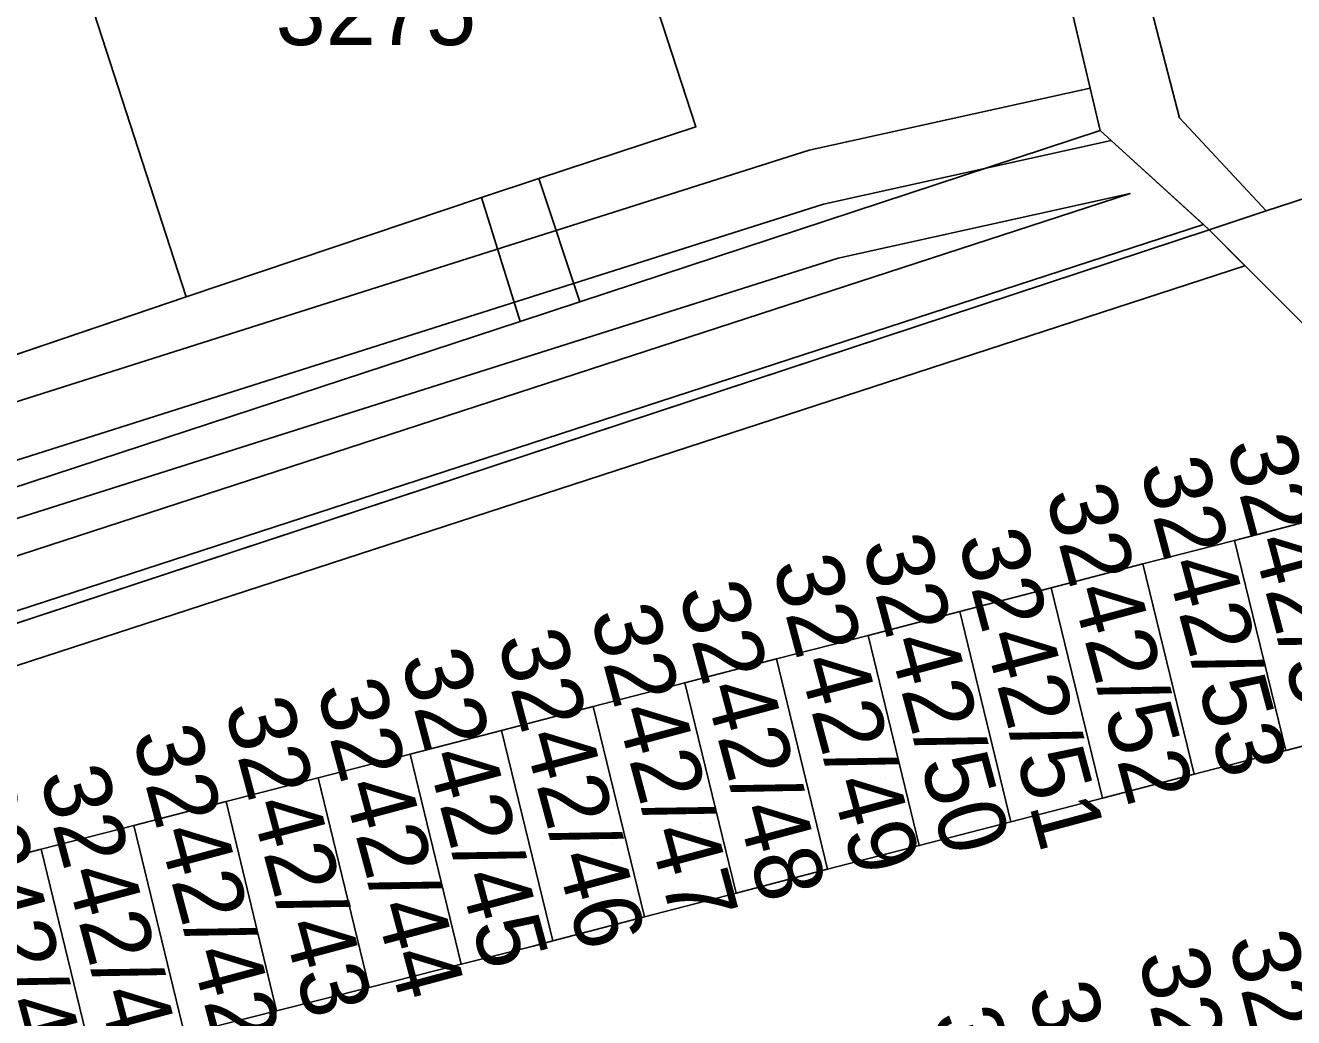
# Model space of a CAD drawing. Extents: x -264070 to -262271, y -1238894 to -1238141.
# Drawn here: x -262361.24 to -262323.58, y -1238502.11 to -1238472.66 of the extents above; entities that cross this region are included whole.
import ezdxf

# ---------------------------------------------------------------- set-up
doc = ezdxf.new("R2010")
doc.units = 0
for name, color, linetype in [('body_kn', 7, 'Continuous'), ('kladpar_druhypozemkov', 7, 'Continuous'), ('kladpar_hranice', 7, 'Continuous'), ('kladpar_parcelnecisla', 7, 'Continuous'), ('kladpar_plochy', 7, 'Continuous'), ('tarchy_linie', 7, 'Continuous'), ('zappar_hrandruhpozemk', 7, 'Continuous')]:
    doc.layers.add(name, color=color, linetype=linetype)

msp = doc.modelspace()

# ---------------------------------------------------------------- linework, layer by layer
at = {"layer": 'body_kn'}
for p, q in [((-262329.63, -1238474.53), (-262329.63, -1238474.53)), ((-262326.97, -1238475.41), (-262326.97, -1238475.41)), ((-262341.33, -1238475.68), (-262341.33, -1238475.68)), ((-262329.33, -1238475.78), (-262329.33, -1238475.78)), ((-262329, -1238476.08), (-262329, -1238476.08)), ((-262337.97, -1238476.37), (-262337.97, -1238476.37)), ((-262346, -1238477.21), (-262346, -1238477.21)), ((-262346, -1238477.21), (-262346, -1238477.21)), ((-262347.7, -1238477.77), (-262347.7, -1238477.77)), ((-262347.7, -1238477.77), (-262347.7, -1238477.77)), ((-262328.44, -1238477.65), (-262328.44, -1238477.65)), ((-262337.54, -1238477.97), (-262337.54, -1238477.97)), ((-262324.4, -1238478.17), (-262324.4, -1238478.17)), ((-262326.26, -1238478.57), (-262326.26, -1238478.57)), ((-262326.09, -1238478.73), (-262326.09, -1238478.73)), ((-262326.09, -1238478.73), (-262326.09, -1238478.73)), ((-262337.11, -1238479.57), (-262337.11, -1238479.57)), ((-262325.03, -1238479.8), (-262325.03, -1238479.8)), ((-262325.03, -1238479.8), (-262325.03, -1238479.8)), ((-262356.47, -1238480.72), (-262356.47, -1238480.72)), ((-262344.78, -1238480.87), (-262344.78, -1238480.87)), ((-262346.55, -1238481.45), (-262346.55, -1238481.45)), ((-262325.34, -1238487.95), (-262325.34, -1238487.95)), ((-262325.34, -1238487.95), (-262325.34, -1238487.95)), ((-262328.06, -1238488.65), (-262328.06, -1238488.65)), ((-262328.06, -1238488.65), (-262328.06, -1238488.65)), ((-262330.78, -1238489.36), (-262330.78, -1238489.36)), ((-262330.78, -1238489.36), (-262330.78, -1238489.36)), ((-262333.5, -1238490.06), (-262333.5, -1238490.06)), ((-262333.5, -1238490.06), (-262333.5, -1238490.06)), ((-262336.22, -1238490.77), (-262336.22, -1238490.77)), ((-262336.22, -1238490.77), (-262336.22, -1238490.77)), ((-262338.94, -1238491.47), (-262338.94, -1238491.47)), ((-262338.94, -1238491.47), (-262338.94, -1238491.47)), ((-262341.66, -1238492.18), (-262341.66, -1238492.18)), ((-262341.66, -1238492.18), (-262341.66, -1238492.18)), ((-262344.38, -1238492.88), (-262344.38, -1238492.88)), ((-262344.38, -1238492.88), (-262344.38, -1238492.88)), ((-262347.1, -1238493.59), (-262347.1, -1238493.59)), ((-262347.1, -1238493.59), (-262347.1, -1238493.59)), ((-262349.82, -1238494.29), (-262349.82, -1238494.29)), ((-262349.82, -1238494.29), (-262349.82, -1238494.29)), ((-262323.82, -1238494.19), (-262323.82, -1238494.19)), ((-262352.55, -1238495), (-262352.55, -1238495)), ((-262352.55, -1238495), (-262352.55, -1238495)), ((-262326.54, -1238494.89), (-262326.54, -1238494.89)), ((-262355.28, -1238495.7), (-262355.28, -1238495.7)), ((-262355.28, -1238495.7), (-262355.28, -1238495.7)), ((-262329.26, -1238495.6), (-262329.26, -1238495.6)), ((-262358.02, -1238496.41), (-262358.02, -1238496.41)), ((-262358.02, -1238496.41), (-262358.02, -1238496.41)), ((-262331.98, -1238496.3), (-262331.98, -1238496.3)), ((-262334.7, -1238497.01), (-262334.7, -1238497.01)), ((-262360.77, -1238497.11), (-262360.77, -1238497.11)), ((-262360.77, -1238497.11), (-262360.77, -1238497.11)), ((-262337.42, -1238497.71), (-262337.42, -1238497.71)), ((-262340.14, -1238498.42), (-262340.14, -1238498.42)), ((-262342.86, -1238499.12), (-262342.86, -1238499.12)), ((-262346.16, -1238499.99), (-262346.16, -1238499.99)), ((-262345.58, -1238499.84), (-262345.58, -1238499.84)), ((-262348.3, -1238500.53), (-262348.3, -1238500.53)), ((-262351.03, -1238501.22), (-262351.03, -1238501.22)), ((-262353.78, -1238501.91), (-262353.78, -1238501.91))]:
    msp.add_line(p, q, dxfattribs=at)
at = {"layer": 'kladpar_druhypozemkov'}
for p, q in [((-262324.91, -1238492.05), (-262324.91, -1238492.05)), ((-262327.63, -1238492.78), (-262327.63, -1238492.78)), ((-262330.26, -1238493.53), (-262330.26, -1238493.53)), ((-262333.01, -1238494.2), (-262333.01, -1238494.2)), ((-262335.7, -1238495.03), (-262335.7, -1238495.03)), ((-262338.5, -1238495.71), (-262338.5, -1238495.71)), ((-262347.09, -1238496.54), (-262347.09, -1238496.54)), ((-262341.22, -1238496.36), (-262341.22, -1238496.36)), ((-262343.8, -1238496.97), (-262343.8, -1238496.97)), ((-262349.56, -1238497.29), (-262349.56, -1238497.29)), ((-262352.49, -1238497.86), (-262352.49, -1238497.86)), ((-262355.25, -1238498.61), (-262355.25, -1238498.61)), ((-262357.84, -1238499.53), (-262357.84, -1238499.53)), ((-262360.66, -1238500.3), (-262360.66, -1238500.3))]:
    msp.add_line(p, q, dxfattribs=at)
at = {"layer": 'kladpar_hranice'}
msp.add_line((-262390.63, -1238500.01), (-262326.09, -1238478.73), dxfattribs=at)
for points in [[(-262287.14, -1238554.99), (-262293.23, -1238533.48), (-262294.26, -1238529.96), (-262297.93, -1238516.79), (-262300.47, -1238507.69), (-262301.72, -1238503.11), (-262304.02, -1238500.81), (-262304.88, -1238497.64), (-262306.66, -1238498.17), (-262313.35, -1238491.48), (-262312.94, -1238491.37), (-262310.22, -1238490.66), (-262311.74, -1238484.42), (-262314.46, -1238485.13), (-262317.18, -1238485.83), (-262318.62, -1238486.21), (-262326.09, -1238478.73), (-262329.33, -1238475.78), (-262337.35, -1238441.86), (-262337.2, -1238439.79), (-262337.16, -1238436.46), (-262340.28, -1238424.32)], [(-262337.35, -1238441.86), (-262329.33, -1238475.78), (-262344.78, -1238480.87), (-262346.55, -1238481.45), (-262361.71, -1238486.43), (-262363.45, -1238487.01), (-262378.83, -1238492.18), (-262380.76, -1238492.83), (-262389.7, -1238495.73), (-262391.69, -1238496.35), (-262406.46, -1238501.16), (-262408.42, -1238501.84), (-262423.58, -1238506.85)], [(-262371.73, -1238485.76), (-262364.66, -1238483.47), (-262362.86, -1238482.89), (-262356.47, -1238480.72), (-262347.7, -1238477.77), (-262346, -1238477.21), (-262341.33, -1238475.68), (-262344.91, -1238464.7), (-262360.03, -1238469.73), (-262366.77, -1238471.93), (-262368.45, -1238472.49), (-262375.23, -1238474.73), (-262383.76, -1238477.43), (-262385.67, -1238478.08), (-262390.4, -1238479.72), (-262394.63, -1238481.1), (-262396.48, -1238481.72), (-262405.71, -1238484.79), (-262411.88, -1238486.77)], [(-262344.91, -1238464.7), (-262341.33, -1238475.68), (-262346, -1238477.21), (-262347.7, -1238477.77), (-262356.47, -1238480.72), (-262360.03, -1238469.73), (-262344.91, -1238464.7)], [(-262360.03, -1238469.73), (-262356.47, -1238480.72), (-262362.86, -1238482.89), (-262364.66, -1238483.47), (-262371.73, -1238485.76), (-262375.23, -1238474.73), (-262368.45, -1238472.49), (-262366.77, -1238471.93), (-262360.03, -1238469.73)], [(-262423.58, -1238506.85), (-262408.42, -1238501.84), (-262406.46, -1238501.16), (-262391.69, -1238496.35), (-262389.7, -1238495.73), (-262380.76, -1238492.83), (-262378.83, -1238492.18), (-262363.45, -1238487.01), (-262361.71, -1238486.43), (-262346.55, -1238481.45), (-262344.78, -1238480.87), (-262329.33, -1238475.78), (-262326.09, -1238478.73), (-262390.63, -1238500.01), (-262423.64, -1238511.36)], [(-262326.09, -1238478.73), (-262318.62, -1238486.21)], [(-262322.62, -1238487.24), (-262325.34, -1238487.95), (-262328.06, -1238488.65), (-262330.78, -1238489.36), (-262333.5, -1238490.06), (-262336.22, -1238490.77), (-262338.94, -1238491.47), (-262341.66, -1238492.18), (-262344.38, -1238492.88), (-262347.1, -1238493.59), (-262349.82, -1238494.29), (-262352.55, -1238495), (-262355.28, -1238495.7), (-262358.02, -1238496.41), (-262360.77, -1238497.11), (-262363.52, -1238497.83), (-262366.28, -1238498.54), (-262369.02, -1238499.25), (-262371.66, -1238499.93), (-262374.59, -1238500.68), (-262377.45, -1238501.41), (-262380.47, -1238502.18), (-262383.37, -1238502.92)], [(-262322.62, -1238487.24), (-262321.1, -1238493.48), (-262323.82, -1238494.19), (-262325.34, -1238487.95), (-262322.62, -1238487.24)], [(-262325.34, -1238487.95), (-262323.82, -1238494.19), (-262326.54, -1238494.89), (-262328.06, -1238488.65), (-262325.34, -1238487.95)], [(-262328.06, -1238488.65), (-262326.54, -1238494.89), (-262329.26, -1238495.6), (-262330.78, -1238489.36), (-262328.06, -1238488.65)], [(-262330.78, -1238489.36), (-262329.26, -1238495.6), (-262331.98, -1238496.3), (-262333.5, -1238490.06), (-262330.78, -1238489.36)], [(-262333.5, -1238490.06), (-262331.98, -1238496.3), (-262334.7, -1238497.01), (-262336.22, -1238490.77), (-262333.5, -1238490.06)], [(-262336.22, -1238490.77), (-262334.7, -1238497.01), (-262337.42, -1238497.71), (-262338.94, -1238491.47), (-262336.22, -1238490.77)], [(-262338.94, -1238491.47), (-262337.42, -1238497.71), (-262340.14, -1238498.42), (-262341.66, -1238492.18), (-262338.94, -1238491.47)], [(-262341.66, -1238492.18), (-262340.14, -1238498.42), (-262342.86, -1238499.12), (-262344.38, -1238492.88), (-262341.66, -1238492.18)], [(-262344.38, -1238492.88), (-262342.86, -1238499.12), (-262345.58, -1238499.84), (-262347.1, -1238493.59), (-262344.38, -1238492.88)], [(-262383.75, -1238509.54), (-262378.9, -1238508.3), (-262375.88, -1238507.53), (-262373.01, -1238506.8), (-262370.09, -1238506.05), (-262367.44, -1238505.37), (-262364.78, -1238504.69), (-262362.02, -1238504), (-262359.27, -1238503.3), (-262356.52, -1238502.61), (-262353.78, -1238501.91), (-262351.03, -1238501.22), (-262348.3, -1238500.53), (-262346.16, -1238499.99), (-262345.58, -1238499.84), (-262342.86, -1238499.12), (-262340.14, -1238498.42), (-262337.42, -1238497.71), (-262334.7, -1238497.01), (-262331.98, -1238496.3), (-262329.26, -1238495.6), (-262326.54, -1238494.89), (-262323.82, -1238494.19), (-262321.1, -1238493.48)], [(-262347.1, -1238493.59), (-262345.58, -1238499.84), (-262346.16, -1238499.99), (-262348.3, -1238500.53), (-262349.82, -1238494.29), (-262347.1, -1238493.59)], [(-262349.82, -1238494.29), (-262348.3, -1238500.53), (-262351.03, -1238501.22), (-262352.55, -1238495), (-262349.82, -1238494.29)], [(-262352.55, -1238495), (-262351.03, -1238501.22), (-262353.78, -1238501.91), (-262355.28, -1238495.7), (-262352.55, -1238495)], [(-262355.28, -1238495.7), (-262353.78, -1238501.91), (-262356.52, -1238502.61), (-262358.02, -1238496.41), (-262355.28, -1238495.7)], [(-262358.02, -1238496.41), (-262356.52, -1238502.61), (-262359.27, -1238503.3), (-262360.77, -1238497.11), (-262358.02, -1238496.41)], [(-262360.77, -1238497.11), (-262359.27, -1238503.3), (-262362.02, -1238504), (-262363.52, -1238497.83), (-262360.77, -1238497.11)]]:
    msp.add_lwpolyline(points, dxfattribs=at)
at = {"layer": 'kladpar_plochy'}
for p, q in [((-262337.35, -1238441.86), (-262329.33, -1238475.78)), ((-262341.33, -1238475.68), (-262344.91, -1238464.7)), ((-262346, -1238477.21), (-262341.33, -1238475.68)), ((-262329.33, -1238475.78), (-262344.78, -1238480.87)), ((-262347.7, -1238477.77), (-262346, -1238477.21)), ((-262356.47, -1238480.72), (-262347.7, -1238477.77)), ((-262390.63, -1238500.01), (-262326.09, -1238478.73)), ((-262326.09, -1238478.73), (-262318.62, -1238486.21)), ((-262362.86, -1238482.89), (-262356.47, -1238480.72)), ((-262344.78, -1238480.87), (-262346.55, -1238481.45)), ((-262346.55, -1238481.45), (-262361.71, -1238486.43)), ((-262322.62, -1238487.24), (-262325.34, -1238487.95)), ((-262325.34, -1238487.95), (-262328.06, -1238488.65)), ((-262328.06, -1238488.65), (-262330.78, -1238489.36)), ((-262330.78, -1238489.36), (-262333.5, -1238490.06)), ((-262333.5, -1238490.06), (-262336.22, -1238490.77)), ((-262336.22, -1238490.77), (-262338.94, -1238491.47)), ((-262338.94, -1238491.47), (-262341.66, -1238492.18)), ((-262341.66, -1238492.18), (-262344.38, -1238492.88)), ((-262344.38, -1238492.88), (-262347.1, -1238493.59)), ((-262347.1, -1238493.59), (-262349.82, -1238494.29)), ((-262323.82, -1238494.19), (-262321.1, -1238493.48)), ((-262349.82, -1238494.29), (-262352.55, -1238495)), ((-262326.54, -1238494.89), (-262323.82, -1238494.19)), ((-262352.55, -1238495), (-262355.28, -1238495.7)), ((-262329.26, -1238495.6), (-262326.54, -1238494.89)), ((-262355.28, -1238495.7), (-262358.02, -1238496.41)), ((-262331.98, -1238496.3), (-262329.26, -1238495.6)), ((-262358.02, -1238496.41), (-262360.77, -1238497.11)), ((-262334.7, -1238497.01), (-262331.98, -1238496.3)), ((-262337.42, -1238497.71), (-262334.7, -1238497.01)), ((-262360.77, -1238497.11), (-262363.52, -1238497.83)), ((-262340.14, -1238498.42), (-262337.42, -1238497.71)), ((-262342.86, -1238499.12), (-262340.14, -1238498.42)), ((-262345.58, -1238499.84), (-262342.86, -1238499.12)), ((-262348.3, -1238500.53), (-262346.16, -1238499.99)), ((-262346.16, -1238499.99), (-262345.58, -1238499.84)), ((-262351.03, -1238501.22), (-262348.3, -1238500.53)), ((-262353.78, -1238501.91), (-262351.03, -1238501.22)), ((-262356.52, -1238502.61), (-262353.78, -1238501.91))]:
    msp.add_line(p, q, dxfattribs=at)
for points in [[(-262287.14, -1238554.99), (-262293.23, -1238533.48), (-262294.26, -1238529.96), (-262297.93, -1238516.79), (-262300.47, -1238507.69), (-262301.72, -1238503.11), (-262304.02, -1238500.81), (-262304.88, -1238497.64), (-262306.66, -1238498.17), (-262313.35, -1238491.48), (-262312.94, -1238491.37), (-262310.22, -1238490.66), (-262311.74, -1238484.42), (-262314.46, -1238485.13), (-262317.18, -1238485.83), (-262318.62, -1238486.21), (-262326.09, -1238478.73), (-262329.33, -1238475.78), (-262337.35, -1238441.86), (-262337.2, -1238439.79), (-262337.16, -1238436.46), (-262340.28, -1238424.32)], [(-262423.58, -1238506.85), (-262408.42, -1238501.84), (-262406.46, -1238501.16), (-262391.69, -1238496.35), (-262389.7, -1238495.73), (-262380.76, -1238492.83), (-262378.83, -1238492.18), (-262363.45, -1238487.01), (-262361.71, -1238486.43), (-262346.55, -1238481.45), (-262344.78, -1238480.87), (-262329.33, -1238475.78), (-262326.09, -1238478.73), (-262390.63, -1238500.01), (-262423.64, -1238511.36)]]:
    msp.add_lwpolyline(points, dxfattribs=at)
for points in [[(-262344.91, -1238464.7), (-262341.33, -1238475.68), (-262346, -1238477.21), (-262347.7, -1238477.77), (-262356.47, -1238480.72), (-262360.03, -1238469.73)], [(-262360.03, -1238469.73), (-262356.47, -1238480.72), (-262362.86, -1238482.89), (-262364.66, -1238483.47), (-262371.73, -1238485.76), (-262375.23, -1238474.73), (-262368.45, -1238472.49), (-262366.77, -1238471.93)], [(-262322.62, -1238487.24), (-262321.1, -1238493.48), (-262323.82, -1238494.19), (-262325.34, -1238487.95)], [(-262325.34, -1238487.95), (-262323.82, -1238494.19), (-262326.54, -1238494.89), (-262328.06, -1238488.65)], [(-262328.06, -1238488.65), (-262326.54, -1238494.89), (-262329.26, -1238495.6), (-262330.78, -1238489.36)], [(-262330.78, -1238489.36), (-262329.26, -1238495.6), (-262331.98, -1238496.3), (-262333.5, -1238490.06)], [(-262333.5, -1238490.06), (-262331.98, -1238496.3), (-262334.7, -1238497.01), (-262336.22, -1238490.77)], [(-262336.22, -1238490.77), (-262334.7, -1238497.01), (-262337.42, -1238497.71), (-262338.94, -1238491.47)], [(-262338.94, -1238491.47), (-262337.42, -1238497.71), (-262340.14, -1238498.42), (-262341.66, -1238492.18)], [(-262341.66, -1238492.18), (-262340.14, -1238498.42), (-262342.86, -1238499.12), (-262344.38, -1238492.88)], [(-262344.38, -1238492.88), (-262342.86, -1238499.12), (-262345.58, -1238499.84), (-262347.1, -1238493.59)], [(-262347.1, -1238493.59), (-262345.58, -1238499.84), (-262346.16, -1238499.99), (-262348.3, -1238500.53), (-262349.82, -1238494.29)], [(-262349.82, -1238494.29), (-262348.3, -1238500.53), (-262351.03, -1238501.22), (-262352.55, -1238495)], [(-262352.55, -1238495), (-262351.03, -1238501.22), (-262353.78, -1238501.91), (-262355.28, -1238495.7)], [(-262355.28, -1238495.7), (-262353.78, -1238501.91), (-262356.52, -1238502.61), (-262358.02, -1238496.41)], [(-262358.02, -1238496.41), (-262356.52, -1238502.61), (-262359.27, -1238503.3), (-262360.77, -1238497.11)], [(-262360.77, -1238497.11), (-262359.27, -1238503.3), (-262362.02, -1238504), (-262363.52, -1238497.83)]]:
    msp.add_lwpolyline(points, close=True, dxfattribs=at)
at = {"layer": 'tarchy_linie'}
for points in [[(-262442.79, -1238510.91), (-262407.96, -1238499.09), (-262380.82, -1238489.96), (-262337.97, -1238476.37), (-262329.63, -1238474.53), (-262329.33, -1238475.78), (-262329, -1238476.08), (-262326.26, -1238478.57), (-262326.09, -1238478.73), (-262325.03, -1238479.8)], [(-262486.72, -1238526.59), (-262442.28, -1238512.48), (-262407.43, -1238500.65), (-262380.31, -1238491.53), (-262337.54, -1238477.97), (-262329, -1238476.08)], [(-262440.95, -1238514.7), (-262406.98, -1238503.21), (-262328.44, -1238477.65), (-262337.11, -1238479.57), (-262379.8, -1238493.1), (-262406.9, -1238502.21), (-262441.77, -1238514.05)], [(-262469.98, -1238526.19), (-262440.45, -1238516.17), (-262406.49, -1238504.68), (-262326.26, -1238478.57)], [(-262325.03, -1238479.8), (-262406, -1238506.15), (-262418.88, -1238510.51), (-262419.15, -1238510.39), (-262423.64, -1238511.36), (-262432.01, -1238514.95), (-262439.13, -1238517.36), (-262450.64, -1238548.67), (-262452.21, -1238548.17), (-262453.02, -1238547.91), (-262453.85, -1238547.64), (-262457.05, -1238556.02)]]:
    msp.add_lwpolyline(points, dxfattribs=at)
at = {"layer": 'zappar_hrandruhpozemk'}
for p, q in [((-262324.4, -1238478.17), (-262308.2, -1238472.83)), ((-262324.4, -1238478.17), (-262326.97, -1238475.41)), ((-262346, -1238477.21), (-262344.78, -1238480.87)), ((-262347.7, -1238477.77), (-262346.55, -1238481.45)), ((-262326.09, -1238478.73), (-262324.4, -1238478.17))]:
    msp.add_line(p, q, dxfattribs=at)
msp.add_lwpolyline([(-262331.76, -1238456.92), (-262331.3, -1238458.73), (-262326.97, -1238475.41)], dxfattribs=at)

# ---------------------------------------------------------------- texts
at = {"layer": 'kladpar_parcelnecisla'}
msp.add_text('3275', height=2, dxfattribs=at).set_placement((-262353.807, -1238473.25))
for s, rotation, p in [('3242/54', 285, (-262325.597, -1238485.101)), ('3242/53', 285, (-262328.163, -1238485.772)), ('3242/52', 285, (-262330.959, -1238486.568)), ('3242/51', 285, (-262333.561, -1238487.907)), ('3242/50', 285, (-262336.405, -1238488.071)), ('3242/49', 285, (-262339.072, -1238488.675)), ('3242/48', 285, (-262341.859, -1238489.462)), ('3242/47', 285, (-262344.48, -1238490.14)), ('3242/46', 285, (-262347.232, -1238490.885)), ('3242/45', 285, (-262350.107, -1238491.461)), ('3242/44', 285, (-262352.602, -1238492.355)), ('3242/43', 285, (-262355.339, -1238492.906)), ('3242/42', 285, (-262358.075, -1238493.731)), ('3242/41', 285, (-262360.826, -1238494.93)), ('3242/40', 285, (-262363.651, -1238495.204)), ('3242/19', 284, (-262325.527, -1238499.809)), ('3242/18', 283, (-262328.203, -1238500.276)), ('3242/17', 284, (-262331.476, -1238501.315)), ('3242/16', 285, (-262334.336, -1238502.09))]:
    msp.add_text(s, height=2, rotation=rotation, dxfattribs=at).set_placement(p)

doc.saveas('drawing.dxf')
